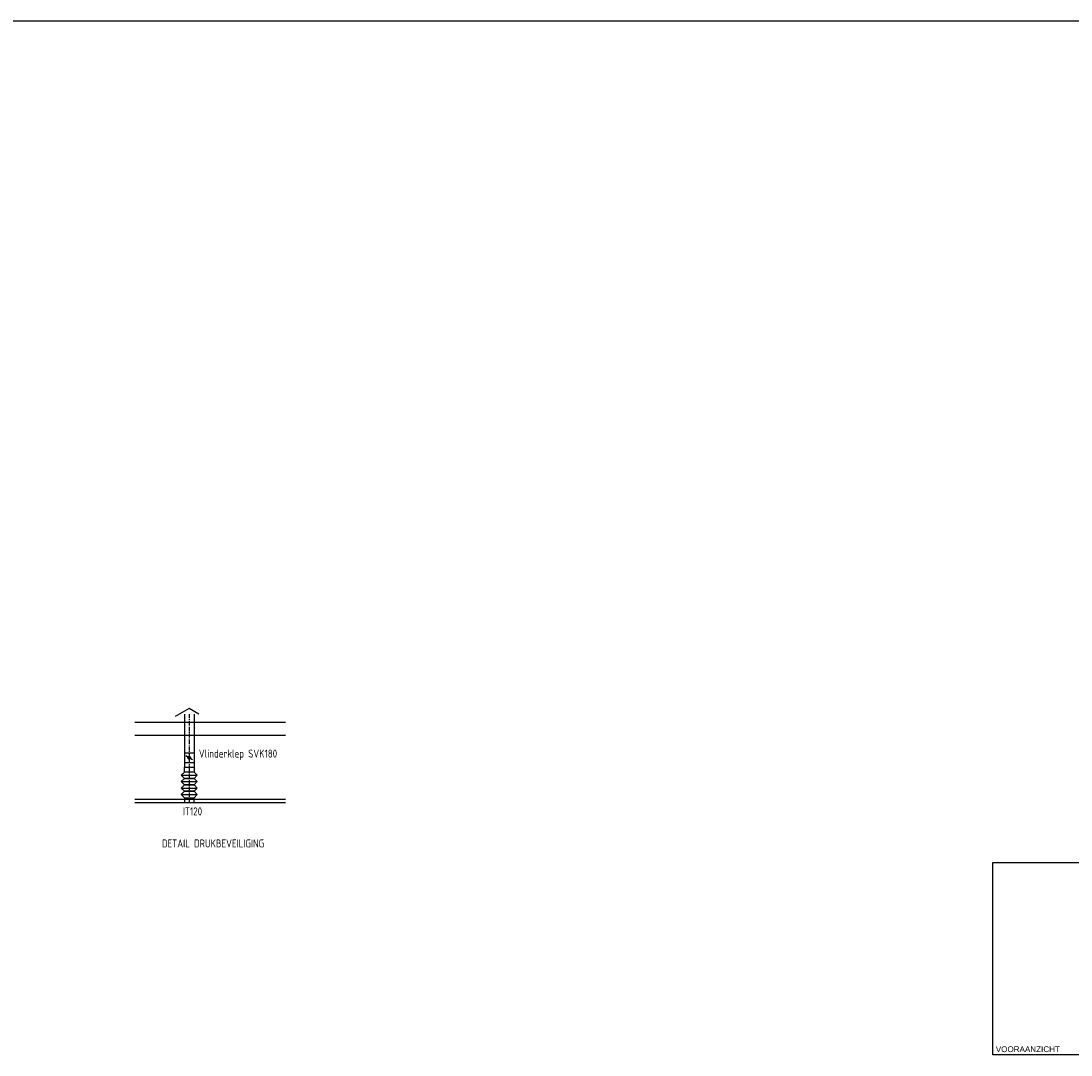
# Model space of a CAD drawing. Extents: x -156717 to 425753, y -51191 to 363295.
# Tile 408 of 502: x 188467 to 204828, y 123549 to 139657. Entities that reach past the tile are written whole.
import ezdxf

# ---------------------------------------------------------------- set-up
doc = ezdxf.new("R2010")
doc.units = 0
doc.header["$LTSCALE"] = 50
doc.linetypes.add('CENTER', pattern=[2, 1.25, -0.25, 0.25, -0.25])
doc.layers.get('0').update_dxf_attribs({"linetype": 'CONTINUOUS'})
doc.layers.add('57---0--VENTINST', color=4, linetype='CONTINUOUS')
doc.layers.add('KADER', color=7, linetype='CONTINUOUS')
doc.layers.add('WM$5----_HULPRUIMTE', color=1, linetype='CONTINUOUS', plot=False)
doc.styles.add('BURO-018', font='ARIAL.TTF', dxfattribs={"height": 63})
doc.styles.add('ISO25', font='ISO', dxfattribs={"width": 0.9})

# ---------------------------------------------------------------- blocks, each defined once
blk = doc.blocks.new('KADERA0')
at = {"layer": 'KADER', "color": 4}
blk.add_line((1179, 831), (25, 831), dxfattribs=at)
blk = doc.blocks.new('*X354')
at = {"color": 0, "linetype": 'Continuous'}
for p, q in [((11755, 30079), (11795, 30079)), ((11755, 30078), (11795, 30078)), ((11755, 30078), (11795, 30078)), ((11755, 30078), (11795, 30078)), ((11755, 30077), (11795, 30077)), ((11755, 30076), (11795, 30076)), ((11755, 30076), (11795, 30076)), ((11755, 30076), (11795, 30076)), ((11755, 30075), (11795, 30075)), ((11755, 30074), (11795, 30074)), ((11755, 30074), (11795, 30074)), ((11755, 30074), (11795, 30074)), ((11755, 30073), (11795, 30073)), ((11755, 30072), (11795, 30072)), ((11755, 30072), (11795, 30072)), ((11755, 30072), (11795, 30072)), ((11755, 30071), (11795, 30071)), ((11756, 30082), (11794, 30082)), ((11756, 30082), (11794, 30082)), ((11756, 30082), (11794, 30082)), ((11756, 30081), (11794, 30081)), ((11756, 30080), (11794, 30080)), ((11756, 30080), (11794, 30080)), ((11756, 30080), (11794, 30080)), ((11756, 30070), (11794, 30070)), ((11756, 30070), (11794, 30070)), ((11756, 30070), (11794, 30070)), ((11756, 30069), (11794, 30069)), ((11756, 30068), (11794, 30068)), ((11756, 30068), (11794, 30068)), ((11756, 30068), (11794, 30068)), ((11757, 30084), (11793, 30084)), ((11757, 30084), (11793, 30084)), ((11757, 30084), (11793, 30084)), ((11757, 30083), (11793, 30083)), ((11757, 30067), (11793, 30067)), ((11757, 30066), (11793, 30066)), ((11757, 30066), (11793, 30066)), ((11757, 30066), (11793, 30066)), ((11758, 30086), (11792, 30086)), ((11758, 30086), (11792, 30086)), ((11758, 30085), (11792, 30085)), ((11758, 30065), (11792, 30065)), ((11758, 30064), (11792, 30064)), ((11758, 30064), (11792, 30064)), ((11759, 30088), (11791, 30088)), ((11759, 30087), (11791, 30087)), ((11759, 30086), (11791, 30086)), ((11759, 30064), (11791, 30064)), ((11759, 30063), (11791, 30063)), ((11759, 30062), (11791, 30062)), ((11760, 30088), (11790, 30088)), ((11760, 30088), (11790, 30088)), ((11760, 30062), (11790, 30062)), ((11760, 30062), (11790, 30062)), ((11761, 30090), (11789, 30090)), ((11761, 30089), (11789, 30089)), ((11761, 30061), (11789, 30061)), ((11761, 30060), (11789, 30060)), ((11762, 30090), (11788, 30090)), ((11762, 30090), (11788, 30090)), ((11762, 30060), (11788, 30060)), ((11762, 30060), (11788, 30060)), ((11763, 30091), (11787, 30091)), ((11763, 30059), (11787, 30059)), ((11764, 30092), (11786, 30092)), ((11764, 30092), (11786, 30092)), ((11764, 30058), (11786, 30058)), ((11764, 30058), (11786, 30058)), ((11765, 30092), (11785, 30092)), ((11765, 30058), (11785, 30058)), ((11766, 30093), (11784, 30093)), ((11766, 30057), (11784, 30057)), ((11767, 30094), (11783, 30094)), ((11767, 30056), (11783, 30056)), ((11769, 30094), (11781, 30094)), ((11769, 30056), (11781, 30056)), ((11771, 30094), (11779, 30094)), ((11771, 30056), (11779, 30056))]:
    blk.add_line(p, q, dxfattribs=at)
blk = doc.blocks.new('*U937')
at = {"ltscale": 10}
for p, q in [((-1500, -797), (-1500, 797)), ((-1500, 797), (1500, 797)), ((1500, 797), (1500, -797)), ((1500, -797), (-1500, -797))]:
    blk.add_line(p, q, dxfattribs=at)

msp = doc.modelspace()

# ---------------------------------------------------------------- linework, layer by layer
at = {"linetype": 'Continuous'}
for p, q in [((190238.41509, 128731.94626), (192588.41509, 128731.94626)), ((190238.41509, 128531.94626), (192588.41509, 128531.94626))]:
    msp.add_line(p, q, dxfattribs=at)
at = {"color": 8, "linetype": 'Continuous'}
for p, q in [((190238.41509, 127531.94626), (192588.41509, 127531.94626)), ((190238.41509, 127481.94626), (192588.41509, 127481.94626))]:
    msp.add_line(p, q, dxfattribs=at)
at = {"layer": '57---0--VENTINST', "linetype": 'Continuous'}
for p, q in [((190876.30972, 128829.42529), (191092.81607, 128954.42529)), ((191088.43236, 128951.87442), (191239.98681, 128864.37442)), ((191013.41509, 128856.94626), (191013.41509, 128031.94626)), ((191163.41509, 128856.94626), (191163.41509, 128031.94626)), ((191013.41509, 128256.94626), (191163.41509, 128256.94626)), ((191013.41509, 128106.94626), (191163.41509, 128106.94626)), ((191036.45357, 128211.94626), (191140.37662, 128151.94626)), ((191013.41509, 127956.94626), (191013.41509, 128031.94626)), ((191013.41509, 128031.94626), (191163.41509, 128031.94626)), ((191163.41509, 128031.94626), (191163.41509, 127956.94626))]:
    msp.add_line(p, q, dxfattribs=at)
at = {"layer": '57---0--VENTINST', "linetype": 'CENTER'}
for p, q in [((191088.41509, 128856.94626), (191088.41509, 128031.94626)), ((191088.41509, 128031.94626), (191088.41509, 127481.94626))]:
    msp.add_line(p, q, dxfattribs=at)
at = {"layer": '57---0--VENTINST', "color": 8, "linetype": 'Continuous'}
for p, q in [((191013.41509, 127956.94626), (190963.41509, 127906.94626)), ((191163.41509, 127956.94626), (191013.41509, 127956.94626)), ((191213.41509, 127906.94626), (191163.41509, 127956.94626)), ((190963.41509, 127906.94626), (191213.41509, 127906.94626)), ((190963.41509, 127906.94626), (191013.41509, 127856.94626)), ((191013.41509, 127856.94626), (190963.41509, 127806.94626)), ((190963.41509, 127806.94626), (191213.41509, 127806.94626)), ((190963.41509, 127806.94626), (191013.41509, 127756.94626)), ((191013.41509, 127856.94626), (191163.41509, 127856.94626)), ((191163.41509, 127856.94626), (191013.41509, 127856.94626)), ((191163.41509, 127856.94626), (191213.41509, 127906.94626)), ((191213.41509, 127806.94626), (191163.41509, 127856.94626)), ((191163.41509, 127756.94626), (191213.41509, 127806.94626)), ((191013.41509, 127756.94626), (190963.41509, 127706.94626)), ((190963.41509, 127706.94626), (191213.41509, 127706.94626)), ((190963.41509, 127706.94626), (191013.41509, 127656.94626)), ((191013.41509, 127656.94626), (190963.41509, 127606.94626)), ((191013.41509, 127756.94626), (191163.41509, 127756.94626)), ((191163.41509, 127756.94626), (191013.41509, 127756.94626)), ((191013.41509, 127656.94626), (191163.41509, 127656.94626)), ((191163.41509, 127656.94626), (191013.41509, 127656.94626)), ((191213.41509, 127706.94626), (191163.41509, 127756.94626)), ((191163.41509, 127656.94626), (191213.41509, 127706.94626)), ((191213.41509, 127606.94626), (191163.41509, 127656.94626)), ((190963.41509, 127606.94626), (191213.41509, 127606.94626)), ((190963.41509, 127606.94626), (191013.41509, 127556.94626)), ((191013.41509, 127556.94626), (191163.41509, 127556.94626)), ((191013.41509, 127556.94626), (191013.41509, 127481.94626)), ((191013.41509, 127481.94626), (191163.41509, 127481.94626)), ((191163.41509, 127556.94626), (191213.41509, 127606.94626)), ((191163.41509, 127481.94626), (191163.41509, 127556.94626))]:
    msp.add_line(p, q, dxfattribs=at)
at = {"layer": '57---0--VENTINST', "linetype": 'Continuous'}
msp.add_circle((191088.41509, 128181.94626), 20, dxfattribs=at)

# ---------------------------------------------------------------- block references
msp.add_blockref('*X354', (179313.41509, 98106.94626), dxfattribs=at)
at = {"layer": 'KADER', "color": 2, "linetype": 'Continuous', "xscale": 50, "yscale": 50, "zscale": 50}
msp.add_blockref('KADERA0', (179313.41509, 98106.94626), dxfattribs=at)
at = {"layer": 'WM$5----_HULPRUIMTE'}
ref = msp.add_blockref('*U937', (204408.42928, 125048.79235), dxfattribs=dict(at, rotation=270))
ref.add_attrib('AANZICHT', 'VOORAANZICHT', (203656.35962, 123593.79235), dxfattribs={"height": 90, "style": 'BURO-018'})

# ---------------------------------------------------------------- texts
at = {"layer": '57---0--VENTINST', "linetype": 'Continuous', "style": 'ISO25', "width": 0.9}
msp.add_text('Vlinderklep SVK180', height=125, dxfattribs=at).set_placement((191238.41509, 128181.94626))
at = {"layer": '57---0--VENTINST', "color": 8, "linetype": 'Continuous', "style": 'ISO25', "width": 0.9}
for s, p in [('IT120', (190988.41509, 127281.94626)), ('DETAIL DRUKBEVEILIGING', (190663.41509, 126781.94626))]:
    msp.add_text(s, height=125, dxfattribs=at).set_placement(p)

doc.saveas('drawing.dxf')
